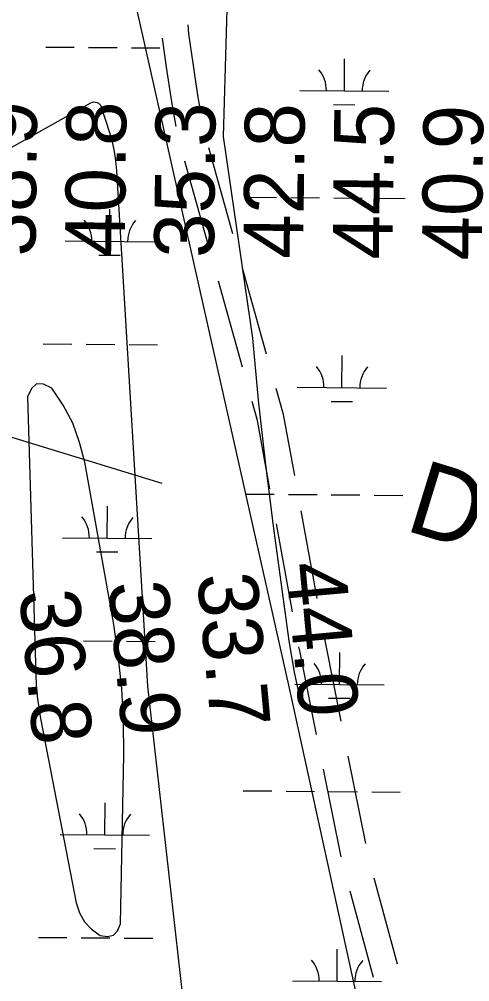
# Model space of a CAD drawing. Extents: x 3271442 to 3309282, y 752266 to 777610.
# Drawn here: x 3288083 to 3288588, y 758801 to 759879 of the extents above; entities that cross this region are included whole.
import ezdxf

# ---------------------------------------------------------------- set-up
doc = ezdxf.new("R2010")
doc.units = 0
for name, color, linetype in [('V-RIVR-RANG', 7, 'Continuous'), ('V-RIVR-RANG-IDEN', 7, 'Continuous'), ('V-ROAD-CNTR', 7, 'Continuous'), ('V-SITE-VEGE', 7, 'Continuous'), ('V-TOPO-MINR', 7, 'Continuous'), ('V-WETL-SWMP', 7, 'Continuous')]:
    doc.layers.add(name, color=color, linetype=linetype)

msp = doc.modelspace()

# ---------------------------------------------------------------- linework, layer by layer
at = {"layer": 'V-RIVR-RANG'}
msp.add_line((3288243.1, 759359.2), (3287095.1, 759708.5), dxfattribs=at)
at = {"layer": 'V-ROAD-CNTR'}
for p, q in [((3288322.4, 759639), (3288295.5, 759735.3)), ((3288295.4, 759624.2), (3288268.5, 759720.5)), ((3288360.2, 759504.2), (3288333.2, 759600.5)), ((3288333.2, 759489.4), (3288306.2, 759585.7)), ((3288417, 759230.3), (3288399, 759328.6)), ((3288389.3, 759215.3), (3288371.2, 759313.7)), ((3288471.2, 758955.5), (3288451.5, 759053.6)), ((3288443.6, 758940.7), (3288423.9, 759038.7)), ((3288506.9, 758820.2), (3288480.8, 758916.7)), ((3288479.8, 758805.4), (3288453.7, 758902))]:
    msp.add_line(p, q, dxfattribs=at)
for points in [[(3288286.9, 759774.3), (3288283.7, 759791.8), (3288277.8, 759830.1), (3288273.2, 759863.1), (3288272.3, 759873.2)], [(3288259.1, 759759.4), (3288254.1, 759786.8), (3288248.2, 759825.8), (3288243.6, 759858.2)], [(3288391.8, 759367.9), (3288379.2, 759436.3), (3288371, 759465.7)], [(3288364, 759353), (3288349.9, 759429.6), (3288344, 759450.9)], [(3288443.7, 759092.8), (3288426.8, 759177.3), (3288424.3, 759190.9)], [(3288416.1, 759077.9), (3288397.3, 759171.6), (3288396.5, 759176)]]:
    msp.add_lwpolyline(points, dxfattribs=at)
at = {"layer": 'V-SITE-VEGE'}
for p, q in [((3288215.2, 759887.7), (3288385.6, 759129.8)), ((3288385.6, 759129.8), (3288499.2, 758608.7))]:
    msp.add_line(p, q, dxfattribs=at)
at = {"layer": 'V-TOPO-MINR'}
for p, q in [((3288311.9, 759748), (3288319.7, 760026.7)), ((3288344.8, 759521.9), (3288311.9, 759748)), ((3288351.2, 759452.6), (3288344.8, 759521.9)), ((3288359, 759383.5), (3288351.2, 759452.6)), ((3288367.7, 759314.4), (3288359, 759383.5)), ((3288385.6, 759182.8), (3288367.7, 759314.4)), ((3288388.4, 759165.1), (3288385.6, 759182.8)), ((3288391.5, 759147.6), (3288388.4, 759165.1)), ((3288395.2, 759130.2), (3288391.5, 759147.6)), ((3288397.6, 759120.1), (3288395.2, 759130.2))]:
    msp.add_line(p, q, dxfattribs=at)
for points in [[(3288069, 759732.7), (3288163.5, 759785.8), (3288165.2, 759786.5), (3288166.8, 759786.8), (3288168.6, 759786.7), (3288170.3, 759786.3), (3288171.9, 759785.5), (3288173.2, 759784.4), (3288174.2, 759783), (3288175, 759781.4), (3288184.2, 759752.4), (3288187.2, 759741.9), (3288189.5, 759731.3), (3288191.1, 759720.6), (3288192.2, 759709.7), (3288226.9, 759132), (3288302.5, 758460.1)], [(3288156.2, 758867.8), (3288164.2, 758859.5), (3288173.8, 758852.4), (3288182, 758851.2), (3288188.8, 758852.6), (3288193.3, 758857.8), (3288196.4, 758865.5), (3288200.3, 759054.8), (3288199.9, 759092.1), (3288198.1, 759129.3), (3288194.1, 759166.4), (3288188.7, 759203.3), (3288156.5, 759382.8), (3288150.8, 759405.2), (3288143.1, 759426.6), (3288132.4, 759446.7), (3288119.7, 759465.8), (3288110.3, 759470.3), (3288102.5, 759470.9), (3288096.7, 759465.4), (3288092.4, 759456.1), (3288101.6, 759145.4), (3288102.2, 759132.9), (3288103.3, 759120.4), (3288105, 759107.9), (3288107.1, 759095.6), (3288146.9, 758889.2), (3288150.8, 758877.9), (3288156.2, 758867.8)]]:
    msp.add_lwpolyline(points, dxfattribs=at)
at = {"layer": 'V-WETL-SWMP'}
for p, q in [((3288112.8, 759848.3), (3288144.8, 759848.1)), ((3288160.8, 759847.9), (3288192.8, 759847.7)), ((3288208.8, 759847.5), (3288240.8, 759847.3)), ((3288447.3, 759799.1), (3288447.6, 759835.1)), ((3288397.3, 759799.6), (3288497.3, 759798.7)), ((3288435.1, 759783.8), (3288459.1, 759783.6)), ((3288339.4, 759680), (3288371.4, 759679.7)), ((3288387.4, 759679.6), (3288419.4, 759679.3)), ((3288435.4, 759679.2), (3288467.4, 759678.9)), ((3288483.4, 759678.8), (3288515.4, 759678.5)), ((3288184.4, 759630.5), (3288184.7, 759666.5)), ((3288134.4, 759630.9), (3288234.4, 759630.1)), ((3288172.3, 759615.2), (3288196.3, 759615)), ((3288110.1, 759515.7), (3288142.1, 759515.4)), ((3288158.1, 759515.3), (3288190.1, 759515)), ((3288206.1, 759514.9), (3288238.1, 759514.6)), ((3288444.5, 759466.5), (3288444.8, 759502.5)), ((3288394.5, 759466.9), (3288494.5, 759466.1)), ((3288432.4, 759451.1), (3288456.4, 759450.9)), ((3288336.7, 759347.3), (3288368.7, 759347)), ((3288384.7, 759346.9), (3288416.7, 759346.6)), ((3288432.7, 759346.5), (3288464.7, 759346.2)), ((3288480.7, 759346.1), (3288512.7, 759345.8)), ((3288181.7, 759297.8), (3288182, 759333.8)), ((3288131.7, 759298.2), (3288231.7, 759297.4)), ((3288169.6, 759282.5), (3288193.6, 759282.3)), ((3288107.3, 759183), (3288139.3, 759182.7)), ((3288155.3, 759182.6), (3288187.3, 759182.3)), ((3288203.3, 759182.2), (3288235.3, 759181.9)), ((3288441.8, 759133.8), (3288442.1, 759169.8)), ((3288391.8, 759134.2), (3288491.8, 759133.4)), ((3288429.7, 759118.5), (3288453.7, 759118.3)), ((3288334, 759014.6), (3288366, 759014.4)), ((3288382, 759014.2), (3288414, 759014)), ((3288430, 759013.8), (3288462, 759013.6)), ((3288478, 759013.4), (3288510, 759013.2)), ((3288179, 758965.2), (3288179.3, 759001.2)), ((3288129, 758965.6), (3288229, 758964.7)), ((3288166.8, 758949.8), (3288190.8, 758949.6)), ((3288104.6, 758850.3), (3288136.6, 758850.1)), ((3288152.6, 758849.9), (3288184.6, 758849.7)), ((3288200.6, 758849.5), (3288232.6, 758849.3)), ((3288439.1, 758801.1), (3288439.4, 758837.1)), ((3288389.1, 758801.6), (3288489.1, 758800.7))]:
    msp.add_line(p, q, dxfattribs=at)
for centre, start, end in [((3288392, 759800.1), 358.7563, 40.2999), ((3288502.5, 759799.2), 138.7563, 180.2999), ((3288129.2, 759631.4), 358.7563, 40.2999), ((3288239.7, 759630.5), 138.7563, 180.2999), ((3288389.3, 759467.4), 358.7563, 40.2999), ((3288499.8, 759466.5), 138.7563, 180.2999), ((3288126.5, 759298.8), 358.7563, 40.2999), ((3288236.9, 759297.8), 138.7563, 180.2999), ((3288386.6, 759134.7), 358.7563, 40.2999), ((3288497, 759133.8), 138.7563, 180.2999), ((3288123.7, 758966.1), 358.7563, 40.2999), ((3288234.2, 758965.2), 138.7563, 180.2999), ((3288383.8, 758802.1), 358.7563, 40.2999), ((3288494.3, 758801.2), 138.7563, 180.2999)]:
    msp.add_arc(centre, 35.2, start, end, dxfattribs=at)

# ---------------------------------------------------------------- texts
at = {"layer": 'V-RIVR-RANG'}
for s, rotation, p in [('38.9', 89.3383, (3288101.2, 759613.3)), ('40.8', 89.3383, (3288201.2, 759612.7)), ('35.3', 89.3383, (3288301.1, 759611.7)), ('42.8', 89.3383, (3288401.1, 759610.8)), ('44.5', 89.3383, (3288501.1, 759609.9)), ('40.9', 89.3383, (3288601.1, 759608.7)), ('44.0', 275.2383, (3288381.6, 759268.8)), ('33.7', 275.2383, (3288282.3, 759256.5)), ('38.9', 275.2383, (3288182.7, 759247.4)), ('36.8', 275.2383, (3288083.1, 759237.8))]:
    msp.add_text(s, height=67, rotation=rotation, dxfattribs=at).set_placement(p)
at = {"layer": 'V-RIVR-RANG-IDEN'}
msp.add_text('D-180', height=83, rotation=342.9373, dxfattribs=at).set_placement((3288513.5, 759307.2))

doc.saveas('drawing.dxf')
